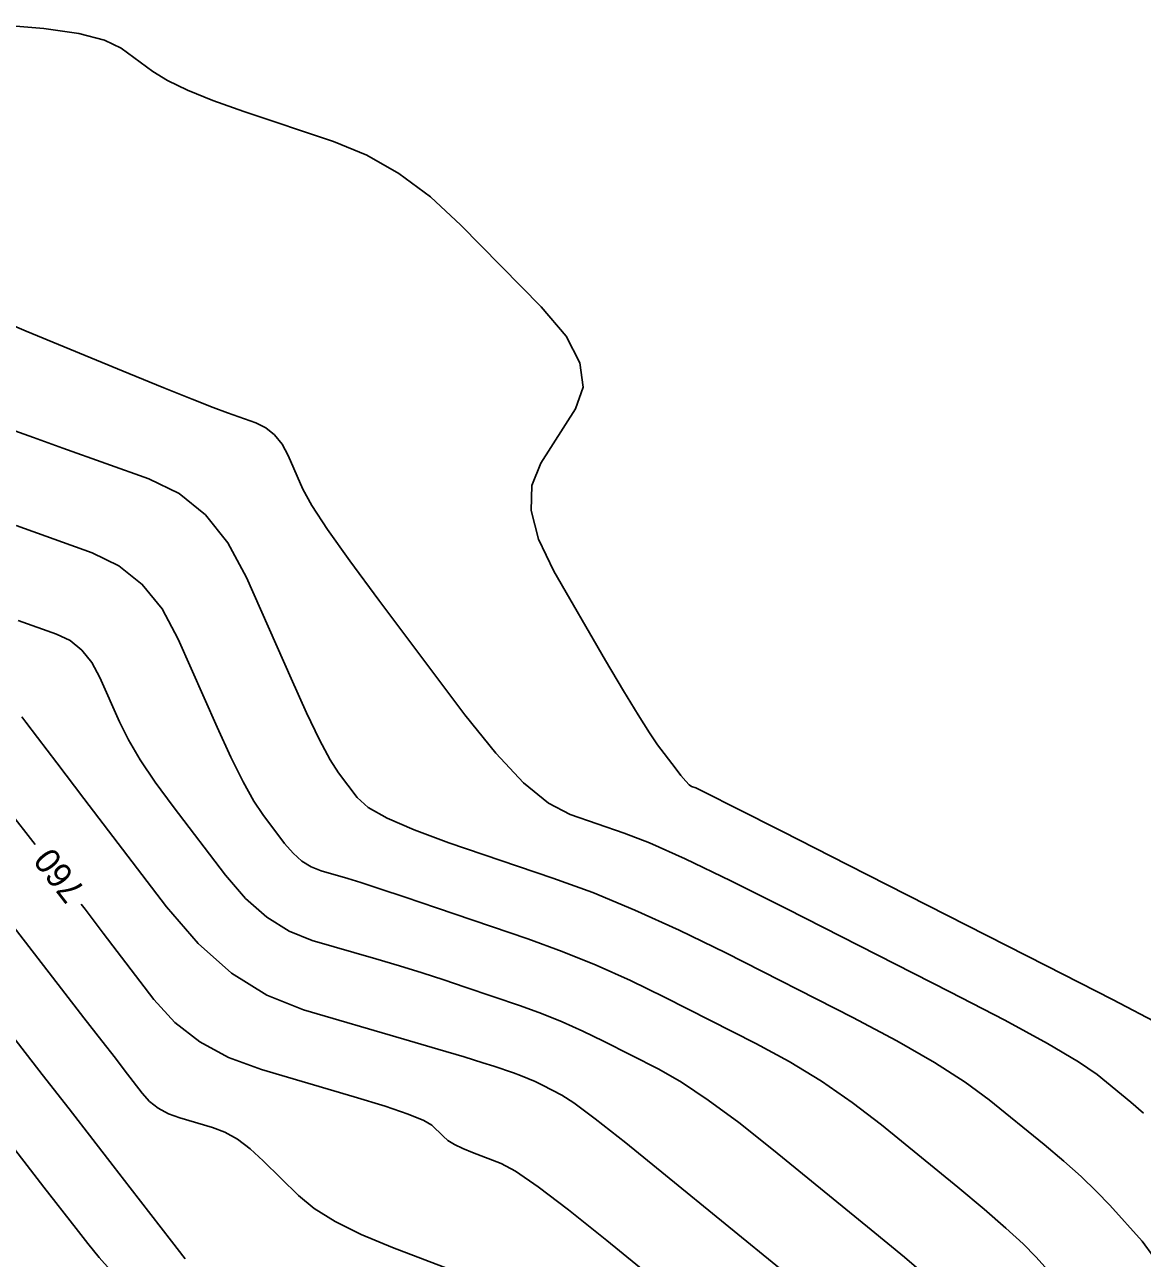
# Model space of a CAD drawing. Extents: x 2082232 to 2083549, y 592624 to 593832.
# Drawn here: x 2082542.01 to 2082573.13, y 593229.8 to 593264.15 of the extents above; entities that cross this region are included whole.
import ezdxf

# ---------------------------------------------------------------- set-up
doc = ezdxf.new("R2010")
doc.units = 0
doc.layers.add('DT_X_Contour_Major', color=7, linetype='Continuous')
doc.layers.add('DT_X_Contour_Minor', color=7, linetype='Continuous')

msp = doc.modelspace()

# ---------------------------------------------------------------- linework, layer by layer
at = {"layer": 'DT_X_Contour_Major'}
for points in [[(2082573.163, 593233.844), (2082572.807, 593234.149), (2082571.869, 593234.914), (2082571.349, 593235.273), (2082570.492, 593235.777), (2082569.297, 593236.425), (2082567.765, 593237.218), (2082563.231, 593239.526), (2082561.673, 593240.307), (2082560.399, 593240.92), (2082559.409, 593241.364), (2082558.703, 593241.64), (2082557.199, 593242.153), (2082556.592, 593242.47), (2082555.902, 593243.039), (2082555.128, 593243.86), (2082554.269, 593244.931), (2082551.868, 593248.123), (2082551.06, 593249.215), (2082550.44, 593250.094), (2082550.006, 593250.761), (2082549.758, 593251.216), (2082549.348, 593252.148), (2082549.176, 593252.467), (2082548.968, 593252.725), (2082548.724, 593252.923), (2082548.445, 593253.059), (2082547.653, 593253.342), (2082547.259, 593253.49), (2082546.671, 593253.722), (2082545.889, 593254.038), (2082544.913, 593254.438), (2082542.053, 593255.615), (2082541.111, 593256.008)], [(2082542.3, 593241.321), (2082541.547, 593242.289)], [(2082561.346, 593227.744), (2082558.215, 593230.298), (2082557.15, 593231.151), (2082556.305, 593231.792), (2082555.679, 593232.222), (2082555.273, 593232.44), (2082554.482, 593232.742), (2082554.208, 593232.855), (2082553.979, 593232.968), (2082553.796, 593233.082), (2082553.658, 593233.197), (2082553.35, 593233.502), (2082553.127, 593233.637), (2082552.692, 593233.815), (2082552.044, 593234.035), (2082551.182, 593234.297), (2082548.6, 593235.051), (2082547.687, 593235.386), (2082546.884, 593235.822), (2082546.19, 593236.362), (2082545.607, 593237.004), (2082544.197, 593238.854), (2082543.692, 593239.515), (2082543.583, 593239.658)]]:
    msp.add_lwpolyline(points, dxfattribs=at)
at = {"layer": 'DT_X_Contour_Minor'}
for points in [[(2082541.307, 593264.146), (2082542.541, 593264.044), (2082543.517, 593263.902), (2082544.235, 593263.719), (2082544.695, 593263.496), (2082545.577, 593262.846), (2082545.984, 593262.594), (2082546.542, 593262.324), (2082547.251, 593262.037), (2082548.111, 593261.732), (2082550.608, 593260.897), (2082551.532, 593260.517), (2082552.432, 593260.001), (2082553.307, 593259.351), (2082554.158, 593258.566), (2082556.394, 593256.293), (2082557.083, 593255.477), (2082557.471, 593254.731), (2082557.56, 593254.055), (2082557.348, 593253.451), (2082556.384, 593251.935), (2082556.135, 593251.32), (2082556.112, 593250.615), (2082556.315, 593249.82), (2082556.743, 593248.933), (2082558.186, 593246.447), (2082558.682, 593245.601), (2082559.088, 593244.928), (2082559.405, 593244.427), (2082559.633, 593244.098), (2082560.119, 593243.451), (2082560.284, 593243.237), (2082560.415, 593243.08), (2082560.512, 593242.979), (2082560.574, 593242.936), (2082560.693, 593242.895), (2082560.992, 593242.75), (2082561.798, 593242.344), (2082563.111, 593241.679), (2082564.932, 593240.753), (2082570.465, 593237.937), (2082572.296, 593237), (2082573.641, 593236.301)], [(2082573.454, 593229.831), (2082573.126, 593230.278), (2082572.223, 593231.277), (2082571.856, 593231.663), (2082571.429, 593232.073), (2082570.943, 593232.506), (2082570.398, 593232.963), (2082568.866, 593234.213), (2082568.198, 593234.707), (2082567.342, 593235.253), (2082566.298, 593235.851), (2082565.066, 593236.5), (2082561.53, 593238.299), (2082560.235, 593238.935), (2082559, 593239.495), (2082557.826, 593239.979), (2082556.712, 593240.386), (2082553.823, 593241.37), (2082552.851, 593241.725), (2082552.101, 593242.053), (2082551.573, 593242.353), (2082551.267, 593242.626), (2082550.748, 593243.316), (2082550.519, 593243.674), (2082550.223, 593244.232), (2082549.859, 593244.988), (2082549.428, 593245.942), (2082548.188, 593248.754), (2082547.669, 593249.716), (2082547.042, 593250.495), (2082546.308, 593251.091), (2082545.465, 593251.503), (2082543.074, 593252.357), (2082542.26, 593252.65), (2082541.608, 593252.888)], [(2082570.932, 593228.983), (2082570.162, 593229.837), (2082569.809, 593230.198), (2082569.33, 593230.642), (2082568.723, 593231.168), (2082567.989, 593231.777), (2082565.863, 593233.512), (2082565.047, 593234.141), (2082564.192, 593234.729), (2082563.298, 593235.276), (2082562.366, 593235.781), (2082559.829, 593237.072), (2082558.878, 593237.536), (2082557.925, 593237.961), (2082556.972, 593238.345), (2082556.017, 593238.69), (2082553.472, 593239.557), (2082552.602, 593239.852), (2082551.901, 593240.085), (2082551.369, 593240.258), (2082551.005, 593240.37), (2082550.262, 593240.587), (2082549.99, 593240.696), (2082549.73, 593240.86), (2082549.482, 593241.078), (2082549.247, 593241.351), (2082548.637, 593242.152), (2082548.386, 593242.53), (2082548.091, 593243.062), (2082547.751, 593243.749), (2082547.368, 593244.59), (2082546.288, 593247.04), (2082545.834, 593247.879), (2082545.283, 593248.56), (2082544.635, 593249.082), (2082543.891, 593249.445), (2082541.775, 593250.201)], [(2082567.23, 593229.21), (2082566.503, 593229.83), (2082565.58, 593230.591), (2082562.86, 593232.81), (2082561.896, 593233.575), (2082561.042, 593234.206), (2082560.299, 593234.701), (2082559.667, 593235.062), (2082558.128, 593235.845), (2082557.551, 593236.126), (2082556.974, 593236.384), (2082556.396, 593236.617), (2082555.817, 593236.826), (2082554.273, 593237.352), (2082553.684, 593237.549), (2082553.073, 593237.745), (2082552.442, 593237.94), (2082551.788, 593238.134), (2082550.019, 593238.651), (2082549.37, 593238.91), (2082548.75, 593239.3), (2082548.161, 593239.82), (2082547.601, 593240.47), (2082546.147, 593242.377), (2082545.645, 593243.06), (2082545.228, 593243.681), (2082544.896, 593244.238), (2082544.649, 593244.733), (2082544.104, 593245.967), (2082543.876, 593246.39), (2082543.598, 593246.733), (2082543.272, 593246.996), (2082542.897, 593247.179), (2082541.831, 593247.56)], [(2082563.172, 593229.405), (2082559.857, 593232.109), (2082558.745, 593233.009), (2082557.892, 593233.682), (2082557.3, 593234.126), (2082556.967, 593234.343), (2082556.427, 593234.618), (2082556.225, 593234.717), (2082556.022, 593234.807), (2082555.819, 593234.889), (2082555.616, 593234.962), (2082555.075, 593235.147), (2082554.766, 593235.245), (2082554.246, 593235.404), (2082553.514, 593235.621), (2082552.571, 593235.898), (2082549.775, 593236.715), (2082548.75, 593237.125), (2082547.771, 593237.74), (2082546.84, 593238.561), (2082545.955, 593239.588), (2082543.658, 593242.601), (2082542.904, 593243.591), (2082542.365, 593244.3), (2082542.04, 593244.728), (2082541.93, 593244.876)], [(2082554.761, 593229.145), (2082552.249, 593230.102), (2082551.379, 593230.462), (2082550.653, 593230.822), (2082550.07, 593231.184), (2082549.631, 593231.547), (2082548.652, 593232.516), (2082548.289, 593232.847), (2082547.932, 593233.111), (2082547.582, 593233.31), (2082547.238, 593233.442), (2082546.331, 593233.707), (2082546.01, 593233.825), (2082545.728, 593233.978), (2082545.484, 593234.168), (2082545.279, 593234.394), (2082544.784, 593235.043), (2082544.535, 593235.367), (2082544.161, 593235.851), (2082543.661, 593236.496), (2082543.036, 593237.3), (2082541.202, 593239.66)], [(2082546.482, 593229.785), (2082546.1, 593230.278), (2082544.95, 593231.762), (2082544.473, 593232.377), (2082543.905, 593233.108), (2082543.247, 593233.956), (2082542.497, 593234.92), (2082540.378, 593237.647)], [(2082544.388, 593229.474), (2082544.086, 593229.825), (2082543.77, 593230.209), (2082543.441, 593230.626), (2082542.545, 593231.782), (2082542.174, 593232.26), (2082541.733, 593232.829)]]:
    msp.add_lwpolyline(points, dxfattribs=at)

# ---------------------------------------------------------------- texts
at = {"layer": 'DT_X_Contour_Major'}
msp.add_text('760', height=0.7, rotation=127.6408, dxfattribs=at).set_placement((2082543.725, 593240.05))

doc.saveas('drawing.dxf')
